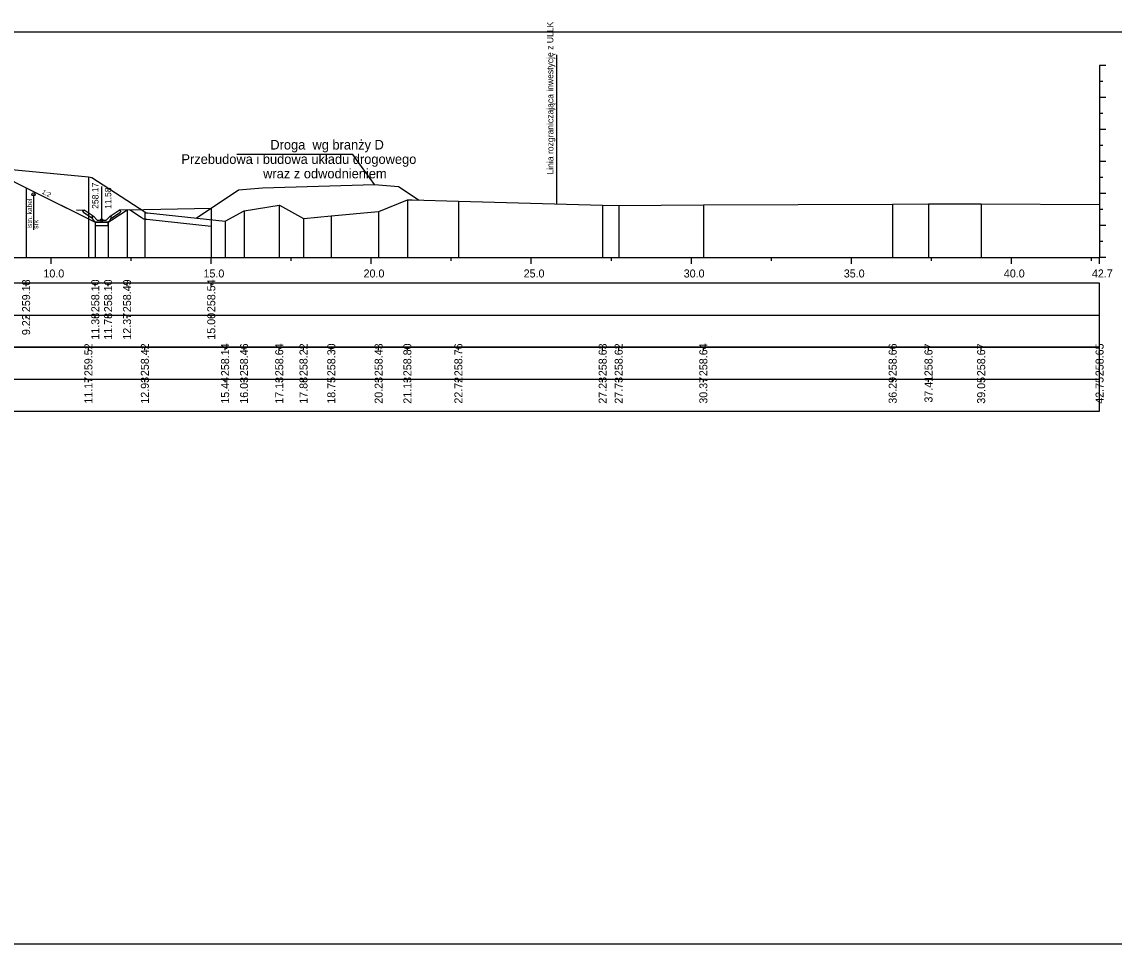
# Model space of a CAD drawing. Extents: x 6516023 to 6560129, y 5513077 to 5529206.
# Drawn here: x 6517232.3 to 6517266.42, y 5514551.66 to 5514580.47 of the extents above; entities that cross this region are included whole.
import ezdxf

# ---------------------------------------------------------------- set-up
doc = ezdxf.new("R2010")
doc.units = 0
for name, color, linetype in [('IR_default', 7, 'Continuous'), ('TOR_PRZEK_P-inne branze', 7, 'Continuous'), ('TOR_PRZEK_P-kable', 7, 'Continuous'), ('TOR_PRZEK_P-odwodnienie', 7, 'Continuous'), ('TOR_PRZEK_P-opisy', 7, 'Continuous'), ('TOR_PRZEK_P-tabelka istniejace', 7, 'Continuous'), ('TOR_PRZEK_P-tabelka projektowane', 7, 'Continuous'), ('TOR_PRZEK_P-teren istniejacy', 7, 'Continuous'), ('TOR_PRZEK_P-uklad odniesienia', 7, 'Continuous'), ('TOR_PRZEK_P-warstwa ochronna II', 7, 'Continuous'), ('TOR_PS_T-granica PKP-projektowana', 7, 'Continuous'), ('TOR_PS_T-skarpy projektowane', 7, 'Continuous'), ('TOR_RAMKI-ramka+tabelka 1', 7, 'Continuous')]:
    doc.layers.add(name, color=color, linetype=linetype)

msp = doc.modelspace()

# ---------------------------------------------------------------- linework, layer by layer
at = {"layer": 'IR_default'}
msp.add_lwpolyline([(6517231.74, 5514575.631), (6517232.433, 5514575.285), (6517232.873, 5514575.065), (6517234.595, 5514574.204), (6517234.676, 5514574.204), (6517234.995, 5514574.204), (6517235.114, 5514574.284), (6517235.586, 5514574.598), (6517238.217, 5514574.651)], dxfattribs=at)
at = {"layer": 'TOR_PRZEK_P-inne branze'}
for p, q in [((6517242.642, 5514576.318), (6517239.018, 5514576.318)), ((6517243.318, 5514575.383), (6517242.642, 5514576.318))]:
    msp.add_line(p, q, dxfattribs=at)
msp.add_lwpolyline([(6517237.746, 5514574.337), (6517239.068, 5514575.218), (6517239.818, 5514575.278), (6517241.568, 5514575.331), (6517243.318, 5514575.383), (6517244.068, 5514575.323), (6517244.713, 5514574.894)], dxfattribs=at)
at = {"layer": 'TOR_PRZEK_P-kable'}
msp.add_line((6517232.664, 5514575.077), (6517232.664, 5514573.967), dxfattribs=at)
msp.add_circle((6517232.664, 5514575.077), 0.05, dxfattribs=at)
at = {"layer": 'TOR_PRZEK_P-odwodnienie'}
for p, q in [((6517234.794, 5514574.274), (6517234.794, 5514575.318)), ((6517234.485, 5514574.333), (6517234.224, 5514574.507)), ((6517234.53, 5514574.4), (6517234.249, 5514574.587)), ((6517235.059, 5514574.4), (6517235.339, 5514574.587)), ((6517235.103, 5514574.333), (6517235.365, 5514574.507)), ((6517234.497, 5514574.35), (6517234.485, 5514574.333)), ((6517234.487, 5514574.369), (6517234.534, 5514574.393)), ((6517234.53, 5514574.4), (6517234.521, 5514574.387)), ((6517234.654, 5514574.274), (6517234.534, 5514574.393)), ((6517234.604, 5514574.204), (6517234.984, 5514574.204)), ((6517234.654, 5514574.274), (6517234.934, 5514574.274)), ((6517234.934, 5514574.274), (6517235.054, 5514574.393)), ((6517235.054, 5514574.393), (6517235.102, 5514574.369)), ((6517235.059, 5514574.4), (6517235.067, 5514574.387)), ((6517235.092, 5514574.35), (6517235.103, 5514574.333))]:
    msp.add_line(p, q, dxfattribs=at)
for points in [[(6517234.003, 5514574.598), (6517234.249, 5514574.587)], [(6517234.199, 5514574.56), (6517234.249, 5514574.587)], [(6517234.199, 5514574.56), (6517234.224, 5514574.507)], [(6517235.586, 5514574.598), (6517235.339, 5514574.587)], [(6517235.39, 5514574.56), (6517235.339, 5514574.587)], [(6517235.39, 5514574.56), (6517235.365, 5514574.507)], [(6517234.521, 5514574.387), (6517234.486, 5514574.369)], [(6517234.486, 5514574.369), (6517234.497, 5514574.35)], [(6517234.534, 5514574.274), (6517234.487, 5514574.369)], [(6517234.604, 5514574.204), (6517234.534, 5514574.274)], [(6517234.595, 5514574.204), (6517234.594, 5514574.205), (6517234.595, 5514574.204), (6517234.594, 5514574.204), (6517234.595, 5514574.204), (6517234.595, 5514574.204), (6517234.595, 5514574.204), (6517234.595, 5514574.205)], [(6517234.594, 5514574.204), (6517234.594, 5514574.205), (6517234.594, 5514574.204), (6517234.594, 5514574.204), (6517234.594, 5514574.204), (6517234.595, 5514574.204), (6517234.594, 5514574.204), (6517234.595, 5514574.205)], [(6517234.994, 5514574.204), (6517234.594, 5514574.204), (6517234.594, 5514574.104), (6517234.994, 5514574.104), (6517234.994, 5514574.204)], [(6517234.984, 5514574.204), (6517235.054, 5514574.274)], [(6517234.995, 5514574.204), (6517234.994, 5514574.205), (6517234.995, 5514574.204), (6517234.994, 5514574.204), (6517234.995, 5514574.204), (6517234.995, 5514574.204), (6517234.995, 5514574.204), (6517234.995, 5514574.205)], [(6517234.994, 5514574.204), (6517234.994, 5514574.205), (6517234.994, 5514574.204), (6517234.994, 5514574.204), (6517234.994, 5514574.204), (6517234.995, 5514574.204), (6517234.994, 5514574.204), (6517234.995, 5514574.205)], [(6517235.054, 5514574.274), (6517235.102, 5514574.369)], [(6517235.067, 5514574.387), (6517235.103, 5514574.369)], [(6517235.103, 5514574.369), (6517235.092, 5514574.35)]]:
    msp.add_lwpolyline(points, dxfattribs=at)
msp.add_circle((6517234.794, 5514574.274), 0.035, dxfattribs=at)
at = {"layer": 'TOR_PRZEK_P-tabelka istniejace'}
for p, q in [((6517234.379, 5514570.206), (6517234.379, 5514570.306)), ((6517236.142, 5514570.206), (6517236.142, 5514570.306)), ((6517238.649, 5514570.206), (6517238.649, 5514570.306)), ((6517239.24, 5514570.206), (6517239.24, 5514570.306)), ((6517240.34, 5514570.206), (6517240.34, 5514570.306)), ((6517241.098, 5514570.206), (6517241.098, 5514570.306)), ((6517241.966, 5514570.206), (6517241.966, 5514570.306)), ((6517243.444, 5514570.206), (6517243.444, 5514570.306)), ((6517244.342, 5514570.206), (6517244.342, 5514570.306)), ((6517245.936, 5514570.206), (6517245.936, 5514570.306)), ((6517250.442, 5514570.206), (6517250.442, 5514570.306)), ((6517250.943, 5514570.206), (6517250.943, 5514570.306)), ((6517253.587, 5514570.206), (6517253.587, 5514570.306)), ((6517259.5, 5514570.206), (6517259.5, 5514570.306)), ((6517260.62, 5514570.206), (6517260.62, 5514570.306)), ((6517262.265, 5514570.206), (6517262.265, 5514570.306)), ((6517265.963, 5514570.206), (6517265.963, 5514570.306)), ((6517182.163, 5514569.306), (6517265.963, 5514569.306)), ((6517234.379, 5514569.206), (6517234.379, 5514569.306)), ((6517236.142, 5514569.206), (6517236.142, 5514569.306)), ((6517238.649, 5514569.206), (6517238.649, 5514569.306)), ((6517239.24, 5514569.206), (6517239.24, 5514569.306)), ((6517240.34, 5514569.206), (6517240.34, 5514569.306)), ((6517241.098, 5514569.206), (6517241.098, 5514569.306)), ((6517241.966, 5514569.206), (6517241.966, 5514569.306)), ((6517243.444, 5514569.206), (6517243.444, 5514569.306)), ((6517244.342, 5514569.206), (6517244.342, 5514569.306)), ((6517245.936, 5514569.206), (6517245.936, 5514569.306)), ((6517250.442, 5514569.206), (6517250.442, 5514569.306)), ((6517250.943, 5514569.206), (6517250.943, 5514569.306)), ((6517253.587, 5514569.206), (6517253.587, 5514569.306)), ((6517259.5, 5514569.206), (6517259.5, 5514569.306)), ((6517260.62, 5514569.206), (6517260.62, 5514569.306)), ((6517262.265, 5514569.206), (6517262.265, 5514569.306)), ((6517265.963, 5514569.206), (6517265.963, 5514569.306))]:
    msp.add_line(p, q, dxfattribs=at)
for points in [[(6517234.379, 5514575.622), (6517234.379, 5514573.306), (6517234.379, 5514573.176), (6517234.379, 5514573.106)], [(6517244.342, 5514574.907), (6517244.342, 5514573.306), (6517244.342, 5514573.176), (6517244.342, 5514573.106)], [(6517245.936, 5514574.862), (6517245.936, 5514573.306), (6517245.936, 5514573.176), (6517245.936, 5514573.106)], [(6517260.62, 5514574.78), (6517260.62, 5514573.306), (6517260.62, 5514573.176), (6517260.62, 5514573.106)], [(6517262.265, 5514574.779), (6517262.265, 5514573.306), (6517262.265, 5514573.176), (6517262.265, 5514573.106)], [(6517236.142, 5514574.53), (6517236.142, 5514573.306), (6517236.142, 5514573.176), (6517236.142, 5514573.106)], [(6517239.24, 5514574.563), (6517239.24, 5514573.306), (6517239.24, 5514573.176), (6517239.24, 5514573.106)], [(6517240.34, 5514574.743), (6517240.34, 5514573.306), (6517240.34, 5514573.176), (6517240.34, 5514573.106)], [(6517243.444, 5514574.54), (6517243.444, 5514573.306), (6517243.444, 5514573.176), (6517243.444, 5514573.106)], [(6517250.442, 5514574.736), (6517250.442, 5514573.306), (6517250.442, 5514573.176), (6517250.442, 5514573.106)], [(6517250.943, 5514574.729), (6517250.943, 5514573.306), (6517250.943, 5514573.176), (6517250.943, 5514573.106)], [(6517253.587, 5514574.749), (6517253.587, 5514573.306), (6517253.587, 5514573.176), (6517253.587, 5514573.106)], [(6517259.5, 5514574.77), (6517259.5, 5514573.306), (6517259.5, 5514573.176), (6517259.5, 5514573.106)], [(6517265.963, 5514574.76), (6517265.963, 5514573.306), (6517265.963, 5514573.176), (6517265.963, 5514573.106)], [(6517238.649, 5514574.241), (6517238.649, 5514573.306), (6517238.649, 5514573.176), (6517238.649, 5514573.106)], [(6517241.098, 5514574.325), (6517241.098, 5514573.306), (6517241.098, 5514573.176), (6517241.098, 5514573.106)], [(6517241.966, 5514574.404), (6517241.966, 5514573.306), (6517241.966, 5514573.176), (6517241.966, 5514573.106)]]:
    msp.add_lwpolyline(points, dxfattribs=at)
msp.add_lwpolyline([(6517182.163, 5514570.306), (6517182.163, 5514568.306), (6517265.963, 5514568.306), (6517265.963, 5514570.306)], close=True, dxfattribs=at)
at = {"layer": 'TOR_PRZEK_P-tabelka projektowane'}
for p, q in [((6517232.433, 5514572.206), (6517232.433, 5514572.306)), ((6517234.594, 5514572.206), (6517234.594, 5514572.306)), ((6517234.994, 5514572.206), (6517234.994, 5514572.306)), ((6517235.586, 5514572.206), (6517235.586, 5514572.306)), ((6517238.217, 5514572.206), (6517238.217, 5514572.306)), ((6517182.163, 5514571.306), (6517265.963, 5514571.306)), ((6517232.433, 5514571.206), (6517232.433, 5514571.306)), ((6517234.594, 5514571.206), (6517234.594, 5514571.306)), ((6517234.994, 5514571.206), (6517234.994, 5514571.306)), ((6517235.586, 5514571.206), (6517235.586, 5514571.306)), ((6517238.217, 5514571.206), (6517238.217, 5514571.306))]:
    msp.add_line(p, q, dxfattribs=at)
for points in [[(6517232.433, 5514575.285), (6517232.433, 5514573.306), (6517232.433, 5514573.176), (6517232.433, 5514573.106)], [(6517235.586, 5514574.598), (6517235.586, 5514573.306), (6517235.586, 5514573.176), (6517235.586, 5514573.106)], [(6517238.217, 5514574.651), (6517238.217, 5514573.306), (6517238.217, 5514573.176), (6517238.217, 5514573.106)], [(6517234.594, 5514574.204), (6517234.594, 5514573.306), (6517234.594, 5514573.176), (6517234.594, 5514573.106)], [(6517234.994, 5514574.204), (6517234.994, 5514573.306), (6517234.994, 5514573.176), (6517234.994, 5514573.106)]]:
    msp.add_lwpolyline(points, dxfattribs=at)
msp.add_lwpolyline([(6517182.163, 5514572.306), (6517182.163, 5514570.306), (6517265.963, 5514570.306), (6517265.963, 5514572.306)], close=True, dxfattribs=at)
at = {"layer": 'TOR_PRZEK_P-teren istniejacy'}
msp.add_lwpolyline([(6517230.767, 5514575.969), (6517234.379, 5514575.622), (6517234.481, 5514575.609), (6517236.142, 5514574.53), (6517236.178, 5514574.504), (6517236.23, 5514574.497), (6517238.649, 5514574.241), (6517239.24, 5514574.563), (6517239.249, 5514574.566), (6517240.34, 5514574.743), (6517240.347, 5514574.743), (6517241.098, 5514574.325), (6517241.109, 5514574.325), (6517241.966, 5514574.404), (6517243.444, 5514574.54), (6517243.448, 5514574.542), (6517244.342, 5514574.907), (6517244.355, 5514574.903), (6517244.494, 5514574.902), (6517245.936, 5514574.862), (6517250.442, 5514574.736), (6517250.943, 5514574.729), (6517253.587, 5514574.749), (6517259.5, 5514574.77), (6517260.62, 5514574.78), (6517262.265, 5514574.779), (6517265.963, 5514574.76)], dxfattribs=at)
at = {"layer": 'TOR_PRZEK_P-uklad odniesienia'}
for p, q in [((6517265.963, 5514579.106), (6517265.963, 5514573.106)), ((6517266.163, 5514579.106), (6517265.963, 5514579.106)), ((6517266.063, 5514578.606), (6517265.963, 5514578.606)), ((6517266.163, 5514578.106), (6517265.963, 5514578.106)), ((6517266.063, 5514577.606), (6517265.963, 5514577.606)), ((6517266.163, 5514577.106), (6517265.963, 5514577.106)), ((6517266.063, 5514576.606), (6517265.963, 5514576.606)), ((6517266.163, 5514576.106), (6517265.963, 5514576.106)), ((6517266.063, 5514575.606), (6517265.963, 5514575.606)), ((6517266.163, 5514575.106), (6517265.963, 5514575.106)), ((6517266.063, 5514574.606), (6517265.963, 5514574.606)), ((6517266.163, 5514574.106), (6517265.963, 5514574.106)), ((6517266.063, 5514573.606), (6517265.963, 5514573.606)), ((6517185.963, 5514573.106), (6517265.963, 5514573.106)), ((6517233.213, 5514572.906), (6517233.213, 5514573.106)), ((6517235.713, 5514573.006), (6517235.713, 5514573.106)), ((6517238.213, 5514572.906), (6517238.213, 5514573.106)), ((6517240.713, 5514573.006), (6517240.713, 5514573.106)), ((6517243.213, 5514572.906), (6517243.213, 5514573.106)), ((6517245.713, 5514573.006), (6517245.713, 5514573.106)), ((6517248.213, 5514572.906), (6517248.213, 5514573.106)), ((6517250.713, 5514573.006), (6517250.713, 5514573.106)), ((6517253.213, 5514572.906), (6517253.213, 5514573.106)), ((6517255.713, 5514573.006), (6517255.713, 5514573.106)), ((6517258.213, 5514572.906), (6517258.213, 5514573.106)), ((6517260.713, 5514573.006), (6517260.713, 5514573.106)), ((6517263.213, 5514572.906), (6517263.213, 5514573.106)), ((6517265.713, 5514573.006), (6517265.713, 5514573.106)), ((6517265.963, 5514572.906), (6517265.963, 5514573.106)), ((6517266.163, 5514573.106), (6517265.963, 5514573.106))]:
    msp.add_line(p, q, dxfattribs=at)
at = {"layer": 'TOR_PRZEK_P-warstwa ochronna II'}
msp.add_lwpolyline([(6517204.731, 5514574.628), (6517206.022, 5514574.781), (6517206.613, 5514574.386), (6517207.013, 5514574.386), (6517209.452, 5514575.588), (6517210.104, 5514575.914), (6517213.604, 5514576.054), (6517214.355, 5514576.084), (6517215.977, 5514576.149), (6517216.377, 5514575.96), (6517218.713, 5514576.054), (6517219.463, 5514576.084), (6517220.663, 5514576.132), (6517221.263, 5514576.132), (6517222.463, 5514576.084), (6517223.213, 5514576.054), (6517226.513, 5514575.922), (6517227.263, 5514575.892), (6517231.563, 5514575.72), (6517232.433, 5514575.285), (6517234.594, 5514574.204), (6517234.994, 5514574.204), (6517235.586, 5514574.598), (6517238.217, 5514574.651)], dxfattribs=at)
at = {"layer": 'TOR_PS_T-granica PKP-projektowana'}
msp.add_line((6517249.015, 5514574.776), (6517249.015, 5514579.433), dxfattribs=at)
at = {"layer": 'TOR_PS_T-skarpy projektowane'}
for p, q in [((6517236.152, 5514574.306), (6517236.203, 5514574.299)), ((6517236.209, 5514574.298), (6517238.217, 5514574.086))]:
    msp.add_line(p, q, dxfattribs=at)
msp.add_lwpolyline([(6517235.667, 5514574.6), (6517236.029, 5514574.365), (6517236.062, 5514574.341)], dxfattribs=at)
for centre, start, end in [((6517236.178, 5514574.504), 234.5827, 262.3341), ((6517236.23, 5514574.497), 262.3341, 263.9606)]:
    msp.add_arc(centre, 0.2, start, end, dxfattribs=at)
at = {"layer": 'TOR_RAMKI-ramka+tabelka 1'}
msp.add_lwpolyline([(6517179.513, 5514580.156), (6517427.013, 5514580.156), (6517427.013, 5514551.656), (6517179.513, 5514551.656)], close=True, dxfattribs=at)

# ---------------------------------------------------------------- texts
at = {"layer": 'TOR_PRZEK_P-inne branze'}
for s, p in [('Droga  wg branży D', (6517240.062, 5514576.478)), ('Przebudowa i budowa układu drogowego', (6517237.285, 5514576.028)), ('wraz z odwodnieniem ', (6517239.837, 5514575.578))]:
    msp.add_text(s, height=0.3, dxfattribs=at).set_placement(p)
at = {"layer": 'TOR_PRZEK_P-kable'}
for s, height, p in [('Istn. kabel', 0.14999, (6517232.619, 5514574.003)), ('srk', 0.15, (6517232.813, 5514574.003))]:
    msp.add_text(s, height=height, rotation=90.0511, dxfattribs=at).set_placement(p)
at = {"layer": 'TOR_PRZEK_P-odwodnienie'}
for s, p in [('258.17', (6517234.694, 5514574.624)), ('11.58', (6517235.094, 5514574.624))]:
    msp.add_text(s, height=0.2, rotation=90, dxfattribs=at).set_placement(p)
at = {"layer": 'TOR_PRZEK_P-opisy'}
msp.add_text('1:2', height=0.15, rotation=332.9299, dxfattribs=at).set_placement((6517232.91, 5514575.11))
at = {"layer": 'TOR_PRZEK_P-tabelka istniejace'}
for s, p in [('259.52', (6517234.504, 5514569.4)), ('258.42', (6517236.267, 5514569.4)), ('258.14', (6517238.774, 5514569.399)), ('258.46', (6517239.365, 5514569.398)), ('258.64', (6517240.465, 5514569.399)), ('258.22', (6517241.223, 5514569.4)), ('258.30', (6517242.091, 5514569.398)), ('258.43', (6517243.569, 5514569.398)), ('258.80', (6517244.467, 5514569.398)), ('258.76', (6517246.061, 5514569.398)), ('258.63', (6517250.567, 5514569.398)), ('258.62', (6517251.068, 5514569.4)), ('258.64', (6517253.712, 5514569.399)), ('258.66', (6517259.625, 5514569.398)), ('258.67', (6517260.745, 5514569.398)), ('258.67', (6517262.39, 5514569.398)), ('258.65', (6517266.088, 5514569.397)), ('11.17', (6517234.504, 5514568.538)), ('12.93', (6517236.267, 5514568.538)), ('15.44', (6517238.774, 5514568.539)), ('16.03', (6517239.365, 5514568.538)), ('17.13', (6517240.465, 5514568.538)), ('17.88', (6517241.223, 5514568.538)), ('18.75', (6517242.091, 5514568.537)), ('20.23', (6517243.569, 5514568.538)), ('21.13', (6517244.467, 5514568.538)), ('22.72', (6517246.061, 5514568.54)), ('27.23', (6517250.567, 5514568.538)), ('27.73', (6517251.068, 5514568.538)), ('30.37', (6517253.712, 5514568.538)), ('36.29', (6517259.625, 5514568.538)), ('37.41', (6517260.745, 5514568.573)), ('39.05', (6517262.39, 5514568.537)), ('42.75', (6517266.088, 5514568.537))]:
    msp.add_text(s, height=0.25, rotation=90, dxfattribs=at).set_placement(p)
at = {"layer": 'TOR_PRZEK_P-tabelka projektowane'}
for s, p in [('259.18', (6517232.558, 5514571.398)), ('258.10', (6517234.719, 5514571.398)), ('258.10', (6517235.119, 5514571.398)), ('258.49', (6517235.711, 5514571.398)), ('258.54', (6517238.342, 5514571.399)), ('11.38', (6517234.719, 5514570.538)), ('11.78', (6517235.119, 5514570.538)), ('12.37', (6517235.711, 5514570.538)), ('15.00', (6517238.342, 5514570.538)), ('9.22', (6517232.558, 5514570.68))]:
    msp.add_text(s, height=0.25, rotation=90, dxfattribs=at).set_placement(p)
at = {"layer": 'TOR_PRZEK_P-uklad odniesienia'}
for s, p in [('10.0', (6517232.974, 5514572.481)), ('15.0', (6517237.974, 5514572.481)), ('20.0', (6517242.974, 5514572.481)), ('25.0', (6517247.974, 5514572.481)), ('30.0', (6517252.974, 5514572.481)), ('35.0', (6517257.974, 5514572.481)), ('40.0', (6517262.974, 5514572.481)), ('42.7', (6517265.724, 5514572.481))]:
    msp.add_text(s, height=0.25, dxfattribs=at).set_placement(p)
at = {"layer": 'TOR_PS_T-granica PKP-projektowana'}
msp.add_text('Linia rozgraniczająca inwestycję z ULLK', height=0.2, rotation=90.0511, dxfattribs=at).set_placement((6517248.905, 5514575.697))

doc.saveas('drawing.dxf')
